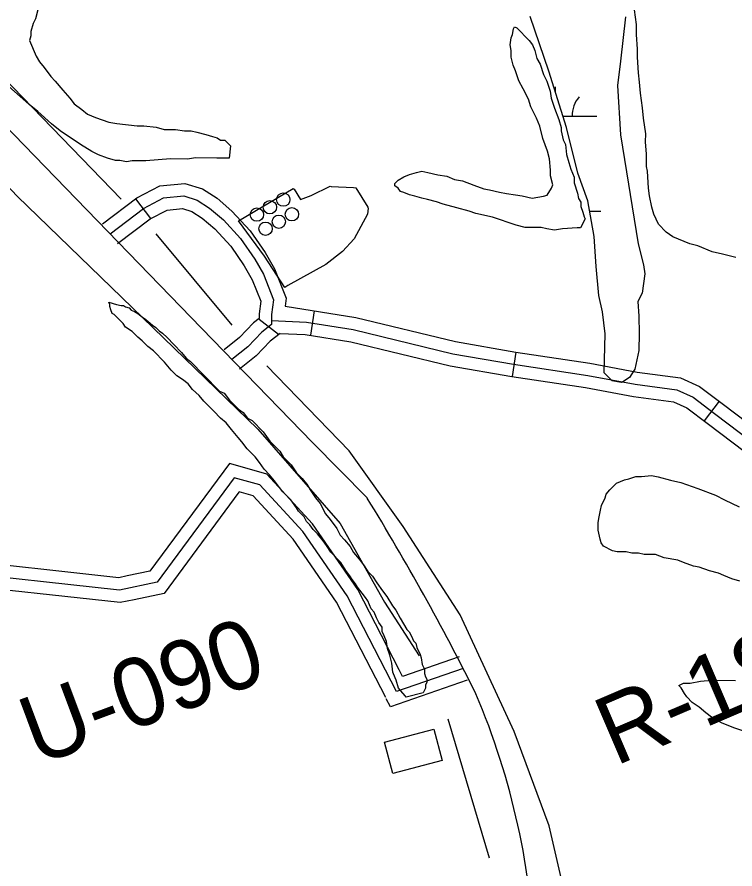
# Model space of a CAD drawing. Extents: x 3355724 to 3393621, y 594744 to 620174.
# Drawn here: x 3387628 to 3388500, y 605066 to 606101 of the extents above; entities that cross this region are included whole.
import ezdxf

# ---------------------------------------------------------------- set-up
doc = ezdxf.new("R2010")
doc.units = 0
for name, color, linetype in [('V-DOMW-TANK', 7, 'Continuous'), ('V-RIVR-RANG-IDEN', 7, 'Continuous'), ('V-ROAD-CNTR', 7, 'Continuous'), ('V-SITE-OTLN', 7, 'Continuous'), ('V-SITE-VEGE', 7, 'Continuous'), ('V-TOPO-SHOR', 7, 'Continuous'), ('V-WETL-SWMP', 7, 'Continuous')]:
    doc.layers.add(name, color=color, linetype=linetype)

msp = doc.modelspace()

# ---------------------------------------------------------------- linework, layer by layer
at = {"layer": 'V-DOMW-TANK'}
for centre in [(3387951.7, 605879.1), (3387919.6, 605860.9), (3387935.4, 605869.9), (3387962.1, 605861.3), (3387946.3, 605852.3), (3387930.2, 605843.8)]:
    msp.add_circle(centre, 8.11, dxfattribs=at)
at = {"layer": 'V-ROAD-CNTR'}
for p, q in [((3387772.1, 605879.9), (3387790.3, 605856)), ((3387989.3, 605743.9), (3387984.6, 605714.3)), ((3387945.8, 605715.3), (3387922.3, 605733.6)), ((3388233.9, 605693.8), (3388229.5, 605664.2)), ((3388480.8, 605634.3), (3388462.6, 605610.5))]:
    msp.add_line(p, q, dxfattribs=at)
for points in [[(3387148.7, 606442.2), (3387624.7, 605958.2), (3387852.5, 605723), (3387987, 605584.1), (3388053.6, 605516.7)], [(3387732.3, 605849.6), (3387773.8, 605881.2), (3387802, 605895.7), (3387832.3, 605898.8), (3387853.6, 605892.4), (3387871.3, 605880.8), (3387889.4, 605865.3), (3387911.6, 605841.2), (3387929.8, 605814.8), (3387941.1, 605794.9), (3387955.2, 605759.3), (3387953.9, 605749.6)], [(3387741.4, 605837.7), (3387781.8, 605868.4), (3387806.4, 605881.1), (3387830.8, 605883.6), (3387847.2, 605878.6), (3387862.3, 605868.7), (3387879, 605854.5), (3387899.9, 605831.8), (3387917.1, 605806.8), (3387927.5, 605788.4), (3387939.8, 605757.5), (3387937.4, 605739.4), (3387937.2, 605727.3), (3387925.6, 605718.3), (3387908.7, 605700.4), (3387889.3, 605685)], [(3387750.5, 605825.7), (3387789.9, 605855.7), (3387810.7, 605866.5), (3387829.4, 605868.3), (3387840.8, 605864.9), (3387853.3, 605856.7), (3387868.6, 605843.7), (3387888.1, 605822.4), (3387904.4, 605798.8), (3387914, 605781.9), (3387924.4, 605755.6), (3387922.4, 605740.6), (3387922.3, 605734.7), (3387915.5, 605729.5), (3387898.5, 605711.5), (3387879.9, 605696.8)], [(3387953.9, 605749.6), (3388039.6, 605735.9), (3388160.6, 605706.7), (3388233.9, 605693.9), (3388323.8, 605680.4), (3388381.4, 605669.7), (3388433.8, 605662.7), (3388457.2, 605652.3), (3388484.5, 605631.5), (3388531, 605596.2)], [(3387937.3, 605732.2), (3387937.2, 605732.2), (3387979.8, 605730.2), (3388036.7, 605721.2), (3388157.6, 605692), (3388231.4, 605679.1), (3388321.3, 605665.6), (3388379.1, 605654.9), (3388429.7, 605648.1), (3388449.5, 605639.3), (3388475.4, 605619.5), (3388521.9, 605584.3)], [(3387948, 605716.7), (3387935.7, 605707.2), (3387918.8, 605689.3), (3387898.6, 605673.3)], [(3387948, 605716.7), (3387978.3, 605715.3), (3388033.8, 605706.5), (3388154.5, 605677.3), (3388229, 605664.2), (3388318.8, 605650.8), (3388376.7, 605640.1), (3388425.6, 605633.6), (3388441.8, 605626.3), (3388466.4, 605607.6), (3388512.7, 605572.4), (3388561.6, 605534.2), (3388594.8, 605506.4), (3388618.5, 605493.7), (3388641.7, 605485.8), (3388682.2, 605476.2), (3388790.5, 605461), (3388913.5, 605442.1), (3388986.3, 605434.5), (3389038.2, 605423.1), (3389073.2, 605410.1), (3389099.1, 605398.7)], [(3387891, 605557.2), (3387886.3, 605558.5), (3387789.7, 605427.8), (3387762.3, 605422)], [(3388092.4, 605308), (3388042.2, 605405.6), (3387987.1, 605485.3), (3387931.6, 605545.7), (3387891, 605557.2)], [(3388170.1, 605309.7), (3388089.2, 605281.5), (3388029.3, 605397.9), (3387975.4, 605475.9), (3387923.4, 605532.5), (3387892.2, 605541.2), (3387798.4, 605414.3), (3387752.9, 605404.8), (3387538.5, 605428.2)], [(3387897.9, 605523.7), (3387807.1, 605400.8), (3387770.8, 605393.2)], [(3388076.1, 605274.3), (3388016.4, 605390.1), (3387963.6, 605466.5), (3387915.3, 605519.2), (3387898.1, 605524), (3387897.9, 605523.7)], [(3387762.3, 605422), (3387752.2, 605419.9), (3387540.1, 605443.1)], [(3387770.8, 605393.2), (3387753.7, 605389.6), (3387536.9, 605413.3)], [(3388165.2, 605323.9), (3388096.6, 605300), (3388092.4, 605308)], [(3388175, 605295.5), (3388081.8, 605263.1), (3388076.8, 605272.8)]]:
    msp.add_lwpolyline(points, dxfattribs=at)
for centre, radius, start, end in [((3385354.1, 603860.9), 3166.8, 26.6032, 31.5231), ((3387337, 604920.6), 921.2, 2.0052, 22.8972)]:
    msp.add_arc(centre, radius, start, end, dxfattribs=at)
at = {"layer": 'V-SITE-OTLN'}
for points in [[(3387953.4, 605772.3), (3387928.7, 605810.6), (3387897.5, 605853.4), (3387963.6, 605892.7), (3387964.9, 605892), (3387972.5, 605879.1), (3387985.4, 605884.1), (3388008.7, 605895.5), (3388010, 605894.9), (3388037, 605894), (3388039.6, 605893.3), (3388054.2, 605870), (3388054.8, 605868.7), (3388054.1, 605861.6), (3388037.8, 605831.5), (3388023.4, 605816.1), (3388003.3, 605800.2), (3387957.3, 605774.8)], [(3388144.5, 605198), (3388084.6, 605182.1), (3388074.6, 605220), (3388134.4, 605236)]]:
    msp.add_lwpolyline(points, close=True, dxfattribs=at)
at = {"layer": 'V-SITE-VEGE'}
for p, q in [((3388380.6, 606091.9), (3388378, 606109.7)), ((3388380.4, 606079.6), (3388380.6, 606091.9)), ((3388381.6, 606061.7), (3388380.4, 606079.6)), ((3388381.6, 606052.2), (3388381.6, 606061.7)), ((3388382.8, 606033), (3388381.6, 606052.2)), ((3388384, 606022), (3388382.8, 606033)), ((3388385.3, 606008.3), (3388384, 606022)), ((3388387.8, 605990.5), (3388385.3, 606008.3)), ((3388389.1, 605978.1), (3388387.8, 605990.5)), ((3388391.7, 605959), (3388389.1, 605978.1)), ((3388391.6, 605949.4), (3388391.7, 605959)), ((3388392.8, 605934.3), (3388391.6, 605949.4)), ((3388392.7, 605919.2), (3388392.8, 605934.3)), ((3388394, 605913.7), (3388392.7, 605919.2)), ((3388395.2, 605893.2), (3388394, 605913.7)), ((3388396.4, 605883.6), (3388395.2, 605893.2)), ((3388399.1, 605869.9), (3388396.4, 605883.6)), ((3388401.7, 605861.6), (3388399.1, 605869.9)), ((3388407.1, 605849.3), (3388401.7, 605861.6)), ((3388416.6, 605839.6), (3388407.1, 605849.3)), ((3388424.7, 605834), (3388416.6, 605839.6)), ((3388445.2, 605825.6), (3388424.7, 605834)), ((3388454.8, 605822.8), (3388445.2, 605825.6)), ((3388472.5, 605815.8), (3388454.8, 605822.8)), ((3388484.8, 605813), (3388472.5, 605815.8)), ((3388501.2, 605808.7), (3388484.8, 605813))]:
    msp.add_line(p, q, dxfattribs=at)
for points in [[(3387653.6, 606109.5), (3387650.8, 606098.6), (3387648, 606093.1), (3387645.2, 606083.5), (3387645.1, 606078.1), (3387643.7, 606072.6), (3387651.7, 606053.4), (3387655.8, 606046.5), (3387661.2, 606039.6), (3387669.3, 606028.6), (3387674.8, 606023), (3387684.2, 606012), (3387692.4, 606002.3), (3387697.8, 605995.4), (3387707.3, 605988.5), (3387714.1, 605983), (3387723.6, 605978.8), (3387740, 605973.1), (3387749.6, 605971.7), (3387774.2, 605968.7), (3387782.4, 605968.6), (3387797.5, 605967.1), (3387807, 605964.3), (3387820.7, 605964.2), (3387831.7, 605962.7), (3387839.9, 605962.6), (3387846.7, 605961.2), (3387857.6, 605958.4), (3387865.8, 605955.6), (3387871.3, 605954.1), (3387875.4, 605951.4), (3387880.9, 605951.3), (3387887.6, 605944.4), (3387886.1, 605929.3), (3387871.1, 605929.5), (3387845.1, 605929.7), (3387835.5, 605928.4), (3387814.9, 605928.6), (3387784.8, 605926.2), (3387768.3, 605926.3)], [(3387768.3, 605926.3), (3387761.5, 605925), (3387753.3, 605926.5), (3387747.8, 605926.5), (3387738.2, 605929.3), (3387727.3, 605933.5), (3387719.2, 605937.7), (3387705.5, 605946.1), (3387681, 605962.7), (3387670.2, 605971), (3387653.9, 605986.2), (3387643, 605994.6), (3387632.1, 606004.2), (3387618.6, 606016.7), (3387610.4, 606025), (3387596.8, 606037.4), (3387575.1, 606059.5), (3387561.6, 606073.4), (3387552.1, 606084.4), (3387542.6, 606096.8), (3387533.1, 606105.1)], [(3388101, 605274.9), (3388099.7, 605276.2), (3388091.5, 605285.9), (3388088.9, 605295.5), (3388087.5, 605298.3), (3388084.9, 605305.1), (3388083.6, 605316.1), (3388080.9, 605325.7), (3388078.3, 605334), (3388077, 605342.2), (3388074.3, 605349.1), (3388071.6, 605354.6), (3388071.7, 605360), (3388067.6, 605365.5), (3388064.9, 605371), (3388062.2, 605377.9), (3388058.2, 605382.1), (3388054.2, 605391.7), (3388051.5, 605395.8), (3388047.4, 605401.3), (3388042, 605408.2), (3388039.3, 605412.4), (3388035.2, 605417.9), (3388032.5, 605422), (3388028.5, 605427.5), (3388025.8, 605431.7), (3388021.7, 605438.5), (3388009.5, 605451), (3388004.1, 605459.2), (3388000.1, 605464.7), (3387993.3, 605473), (3387987.9, 605478.6), (3387983.8, 605484.1), (3387979.7, 605488.2), (3387977, 605493.7), (3387970.3, 605500.6), (3387967.6, 605504.8), (3387960.8, 605514.4), (3387951.3, 605524.1), (3387947.2, 605529.6), (3387940.5, 605537.9), (3387935.1, 605544.8), (3387928.3, 605551.7), (3387922.9, 605559.9), (3387917.5, 605566.8), (3387908, 605576.5), (3387901.2, 605584.8), (3387897.1, 605590.3), (3387889, 605600), (3387882.2, 605608.2), (3387875.4, 605613.8), (3387867.3, 605622.1), (3387855.1, 605634.5), (3387849.7, 605641.4), (3387841.5, 605648.3), (3387836.1, 605655.2), (3387829.3, 605660.7), (3387822.5, 605664.9), (3387815.7, 605671.8), (3387807.6, 605681.5), (3387794, 605695.3), (3387787.2, 605700.8), (3387780.5, 605707.7), (3387775, 605711.9), (3387768.2, 605718.8), (3387760.1, 605724.4), (3387757.4, 605728.5), (3387751.9, 605734), (3387749.2, 605736.8), (3387746.5, 605739.6), (3387743.8, 605740.9), (3387742.5, 605745.1), (3387741.1, 605749.2), (3387741.1, 605751.9), (3387739.8, 605754.7), (3387749.4, 605751.8), (3387754.8, 605750.4), (3387757.6, 605750.4), (3387760.3, 605749), (3387764.4, 605747.6), (3387767.1, 605744.8), (3387771.2, 605743.4), (3387775.3, 605740.7), (3387780.7, 605736.5), (3387784.8, 605733.7), (3387787.5, 605731), (3387793, 605726.8), (3387797, 605724), (3387801.1, 605719.9), (3387805.2, 605717.1), (3387810.6, 605711.6), (3387818.8, 605703.3), (3387828.2, 605693.6), (3387833.7, 605686.7), (3387839.1, 605682.6), (3387855.4, 605666), (3387874.4, 605646.6), (3387879.8, 605643.9), (3387886.6, 605635.6), (3387897.5, 605624.5), (3387902.9, 605620.4)], [(3387902.9, 605620.4), (3387908.3, 605613.5), (3387913.8, 605610.7), (3387927.3, 605596.9), (3387931.4, 605591.3), (3387935.4, 605585.8), (3387947.6, 605573.4), (3387951.7, 605566.5), (3387961.2, 605556.8), (3387967.9, 605547.2), (3387974.7, 605540.3), (3387981.5, 605532), (3387984.2, 605526.5), (3387990.9, 605516.9), (3387996.4, 605510), (3388003.1, 605497.6), (3388008.5, 605490.7), (3388016.6, 605479.7), (3388020.7, 605471.4), (3388026.1, 605465.9), (3388032.8, 605457.6), (3388036.9, 605450.7), (3388043.7, 605442.4), (3388049.1, 605435.5), (3388054.5, 605427.3), (3388059.9, 605421.8), (3388065.3, 605413.5), (3388072.1, 605403.8), (3388077.5, 605396.9), (3388084.2, 605385.9), (3388088.3, 605380.4), (3388093.7, 605370.8), (3388101.8, 605357), (3388104.5, 605354.3), (3388107.2, 605348.8), (3388109.9, 605343.2), (3388112.6, 605340.5), (3388113.9, 605335), (3388117.9, 605326.7), (3388119.2, 605322.6), (3388120.5, 605314.4), (3388123.2, 605308.9), (3388123.2, 605303.4), (3388124.5, 605299.3), (3388125.9, 605296.5), (3388125.8, 605292.4), (3388124.4, 605289.7), (3388124.4, 605285.6), (3388121.6, 605280.2), (3388101, 605274.9)], [(3388505.8, 605415.7), (3388496.2, 605418.5), (3388486.7, 605422.7), (3388479.9, 605425.5), (3388469, 605428.3), (3388456.7, 605432.6), (3388449.8, 605434), (3388437.6, 605438.2), (3388430.7, 605441), (3388414.3, 605443.9), (3388403.4, 605448.1), (3388389.7, 605448.2), (3388382.9, 605449.7), (3388374.7, 605449.7), (3388367.8, 605451.2), (3388356.9, 605451.3), (3388351.4, 605452.7), (3388340.5, 605458.3), (3388337.8, 605462.4), (3388336.5, 605466.5), (3388333.8, 605477.5), (3388333.9, 605487.1), (3388335.4, 605493.9), (3388336.8, 605502.1), (3388338.2, 605507.6), (3388342.4, 605517.1), (3388343.8, 605521.2), (3388348, 605526.7), (3388356.3, 605534.8), (3388365.9, 605538.8), (3388371.4, 605540.1), (3388379.6, 605542.8), (3388386.5, 605542.7), (3388398.8, 605544), (3388407, 605542.6), (3388422, 605538.3), (3388434.3, 605535.5), (3388454.8, 605528.4), (3388476.6, 605520), (3388487.5, 605514.4), (3388505.3, 605506.1)], [(3388511, 605233.5), (3388498.7, 605237.7), (3388483.7, 605243.4), (3388471.4, 605250.3), (3388464.6, 605255.9), (3388456.5, 605262.8), (3388448.3, 605268.3), (3388441.5, 605275.2), (3388438.8, 605279.4), (3388434.8, 605286.3), (3388432.1, 605289), (3388437.6, 605291.7), (3388445.8, 605291.6), (3388458.1, 605294.3), (3388471.8, 605295.5), (3388500.6, 605295.2)]]:
    msp.add_lwpolyline(points, dxfattribs=at)
msp.add_lwpolyline([(3388312.8, 605870.7), (3388315.5, 605863.8), (3388316.8, 605858.3), (3388318.1, 605855.6), (3388312.6, 605844.7), (3388308.5, 605844.7), (3388290.6, 605843.5), (3388281, 605842.2), (3388271.5, 605843.7), (3388264.6, 605845.1), (3388245.5, 605845.3), (3388234.5, 605848.1), (3388205.9, 605858), (3388185.4, 605862.3), (3388177.2, 605865.1), (3388162.2, 605869.3), (3388145.8, 605873.6), (3388137.6, 605876.4), (3388126.7, 605879.2), (3388119.8, 605880.7), (3388111.6, 605883.5), (3388104.8, 605884.9), (3388098, 605887.7), (3388093.9, 605889.1), (3388091.2, 605893.2), (3388087.1, 605896), (3388087.1, 605898.8), (3388091.3, 605902.8), (3388098.2, 605906.9), (3388105, 605909.5), (3388113.3, 605912.2), (3388120.1, 605913.5), (3388127, 605912.1), (3388139.3, 605909.2), (3388150.2, 605907.8), (3388159.7, 605903.6), (3388169.3, 605902.1), (3388183, 605896.5), (3388195.2, 605892.3), (3388202.1, 605890.9), (3388214.4, 605888), (3388222.6, 605886.6), (3388233.5, 605885.1), (3388241.7, 605883.6), (3388254, 605880.8), (3388267.7, 605883.4), (3388271.9, 605884.7), (3388277.4, 605892.9), (3388278.8, 605897), (3388276.2, 605908), (3388276.2, 605914.8), (3388275, 605928.5), (3388272.3, 605938.1), (3388267, 605953.2), (3388263, 605968.3), (3388259, 605978), (3388252.3, 605991.7), (3388249.6, 606001.3), (3388242.9, 606013.7), (3388237.5, 606023.3), (3388233.5, 606035.7), (3388230.9, 606042.6), (3388228.2, 606052.2), (3388228.3, 606060.4), (3388227, 606067.3), (3388228.4, 606075.5), (3388229.8, 606079.6), (3388231.2, 606086.4), (3388232.6, 606089.1), (3388235.4, 606087.7), (3388250.3, 606072.5), (3388254.4, 606067), (3388257, 606060.1), (3388259.7, 606050.5), (3388263.7, 606043.6), (3388267.7, 606031.3), (3388271.7, 606023), (3388275.7, 606010.7), (3388277, 606002.4), (3388281, 605990.1), (3388286.4, 605976.3), (3388289, 605966.7), (3388289, 605962.6), (3388291.6, 605951.7), (3388294.3, 605946.2), (3388295.6, 605933.8), (3388298.2, 605924.2), (3388300.9, 605916), (3388304.9, 605906.3), (3388304.8, 605899.5), (3388308.8, 605887.1), (3388310.1, 605880.3), (3388312.9, 605876.1)], close=True, dxfattribs=at)
at = {"layer": 'V-TOPO-SHOR'}
for p, q in [((3387889.6, 605726.8), (3387797.3, 605837.7)), ((3388151.5, 605248.4), (3388201.8, 605079.8))]:
    msp.add_line(p, q, dxfattribs=at)
for points in [[(3387755, 605879.8), (3387455.2, 606189.5), (3387078.6, 606556.5), (3387013.2, 606633), (3386920.9, 606751.6), (3386840.2, 606843.4), (3386770.9, 606942.9), (3386770.9, 606950.5)], [(3386736.7, 606835.4), (3386848.3, 606663.2), (3387021.3, 606498.9), (3387251.8, 606284.8), (3387628.5, 605883.3), (3387920.6, 605600.4), (3388020.6, 605485.7), (3388074.5, 605390), (3388116.8, 605324.9)], [(3388293.9, 605034.1), (3388274.5, 605118.3), (3388232, 605233.2), (3388166.5, 605374.9), (3388097.2, 605482), (3388031.8, 605573.9), (3387931.9, 605677.1)]]:
    msp.add_lwpolyline(points, dxfattribs=at)
at = {"layer": 'V-WETL-SWMP'}
for p, q in [((3388282.2, 606009.1), (3388282.2, 606016.3)), ((3388291.2, 605980.3), (3388332.3, 605980.5)), ((3388323.6, 605865), (3388337.2, 605865))]:
    msp.add_line(p, q, dxfattribs=at)
msp.add_lwpolyline([(3388367.3, 606101.3), (3388361.3, 606047.2), (3388357.6, 606017.7), (3388361.2, 605958), (3388382.6, 605825.5), (3388389.2, 605800), (3388390.5, 605789), (3388387.6, 605765.7), (3388382, 605755.5), (3388383.2, 605737.7), (3388383.7, 605716.4), (3388383.5, 605695.8), (3388378.5, 605673.2), (3388372.2, 605663), (3388363.9, 605657.6), (3388361.9, 605656.9), (3388350.9, 605659.1), (3388341.4, 605668.8), (3388342.5, 605716.1), (3388339.3, 605742.9), (3388334.7, 605762.8), (3388331.6, 605797.8), (3388329.2, 605834.2), (3388321.4, 605877.5), (3388309.3, 605911.2), (3388295.4, 605966.9), (3388274.1, 606035), (3388251.4, 606101.7)], dxfattribs=at)
msp.add_arc((3388337.5, 605980.9), 35.2, 139.3782, 180.9218, dxfattribs=at)

# ---------------------------------------------------------------- texts
at = {"layer": 'V-RIVR-RANG-IDEN'}
for s, rotation, p in [('R-181.9', 23.1965, (3388354.7, 605190.7)), ('U-090', 20.5273, (3387652.5, 605190.9))]:
    msp.add_text(s, height=83, rotation=rotation, dxfattribs=at).set_placement(p)

doc.saveas('drawing.dxf')
